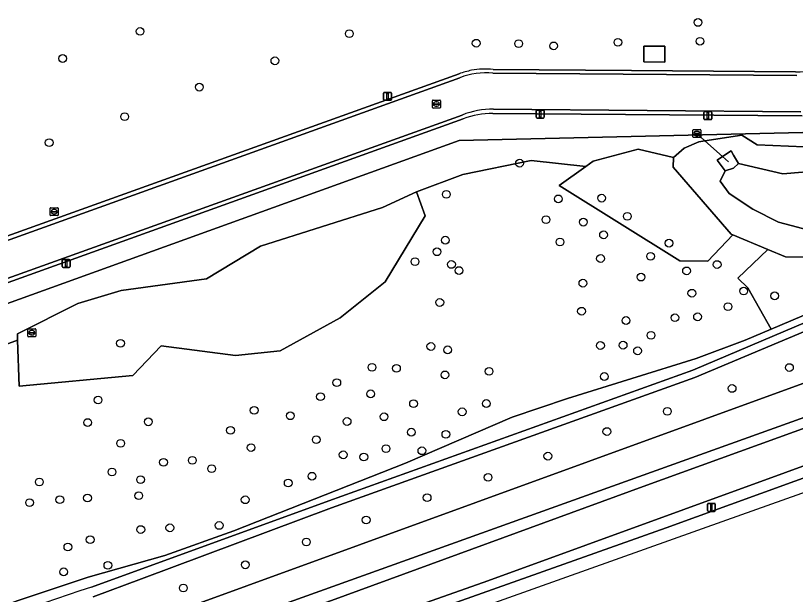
# Model space of a CAD drawing. Extents: x 156661 to 157576, y 383570 to 384425.
# Drawn here: x 156898 to 156996.3, y 383682.1 to 383755 of the extents above; entities that cross this region are included whole.
import ezdxf

# ---------------------------------------------------------------- set-up
doc = ezdxf.new("R2010")
doc.units = 0
for name, color, linetype in [('IMGEO_Boom', 7, 'Continuous'), ('IMGEO_Brandkraan', 7, 'Continuous'), ('IMGEO_Duiker', 7, 'Continuous'), ('IMGEO_Fietspad_gesloten', 7, 'Continuous'), ('IMGEO_Groenvoorziening', 7, 'Continuous'), ('IMGEO_Lage_trafo', 7, 'Continuous'), ('IMGEO_Lichtmast', 7, 'Continuous'), ('IMGEO_Loofbos', 7, 'Continuous'), ('IMGEO_Oever', 7, 'Continuous'), ('IMGEO_Rijbaan_lokaal_halfverhard', 7, 'Continuous'), ('IMGEO_Rijbaan_lokaal_open', 7, 'Continuous'), ('IMGEO_Rioolput', 7, 'Continuous'), ('IMGEO_Terreindeel_open', 7, 'Continuous'), ('IMGEO_Verkeersbordpaal', 7, 'Continuous'), ('IMGEO_Voetpad_onverhard', 7, 'Continuous'), ('IMGEO_Waterloop', 7, 'Continuous')]:
    doc.layers.add(name, color=color, linetype=linetype)

msp = doc.modelspace()

# ---------------------------------------------------------------- linework, layer by layer
at = {"layer": 'IMGEO_Boom'}
for centre in [(156983.986, 383754.142), (156913.663, 383753.011), (156940.029, 383752.72), (156956.025, 383751.523), (156961.381, 383751.474), (156965.779, 383751.187), (156973.889, 383751.639), (156984.231, 383751.773), (156903.9, 383749.6), (156930.653, 383749.307), (156921.125, 383745.992), (156911.717, 383742.267), (156902.208, 383739.002), (156961.49, 383736.409), (156952.262, 383732.481), (156966.381, 383731.91), (156971.83, 383732.005), (156964.827, 383729.287), (156975.083, 383729.712), (156969.535, 383728.979), (156972.078, 383727.378), (156952.133, 383726.703), (156966.582, 383726.478), (156980.328, 383726.329), (156951.081, 383725.247), (156971.698, 383724.396), (156978.006, 383724.676), (156948.322, 383724), (156952.912, 383723.65), (156986.394, 383723.636), (156953.864, 383722.879), (156982.541, 383722.838), (156976.801, 383722.054), (156969.473, 383721.286), (156983.209, 383720.021), (156989.732, 383720.293), (156993.636, 383719.693), (156951.441, 383718.858), (156969.3, 383717.755), (156987.763, 383718.33), (156974.913, 383716.584), (156981.072, 383716.932), (156983.926, 383717.05), (156978.062, 383714.72), (156911.2, 383713.711), (156950.311, 383713.312), (156952.428, 383712.886), (156971.692, 383713.43), (156974.541, 383713.473), (156976.365, 383712.764), (156942.902, 383710.686), (156945.975, 383710.557), (156995.508, 383710.657), (156952.084, 383709.733), (156957.651, 383710.172), (156938.453, 383708.753), (156972.173, 383709.528), (156988.28, 383708.025), (156936.397, 383706.981), (156942.718, 383707.343), (156908.368, 383706.563), (156948.13, 383706.099), (156957.302, 383706.125), (156928.042, 383705.257), (156954.258, 383705.079), (156980.123, 383705.14), (156907.063, 383703.725), (156914.708, 383703.819), (156932.602, 383704.582), (156939.755, 383703.865), (156944.416, 383704.455), (156925.064, 383702.74), (156947.845, 383702.513), (156952.206, 383702.248), (156972.497, 383702.592), (156911.224, 383701.108), (156935.867, 383701.568), (156927.653, 383700.573), (156944.657, 383700.44), (156949.181, 383700.171), (156920.241, 383698.961), (156939.263, 383699.665), (156941.86, 383699.381), (156965.06, 383699.493), (156916.617, 383698.72), (156922.678, 383697.914), (156910.114, 383697.489), (156935.329, 383696.962), (156957.524, 383696.816), (156900.968, 383696.239), (156913.726, 383696.537), (156932.336, 383696.102), (156903.542, 383694.004), (156907.036, 383694.215), (156913.494, 383694.509), (156926.909, 383693.998), (156949.84, 383694.261), (156899.735, 383693.633), (156942.154, 383691.451), (156913.753, 383690.243), (156917.414, 383690.462), (156923.631, 383690.762), (156907.372, 383688.966), (156904.565, 383688.04), (156934.626, 383688.679), (156909.605, 383685.745), (156926.926, 383685.803), (156904.038, 383684.911), (156919.114, 383682.877)]:
    msp.add_circle(centre, 0.489, dxfattribs=at)
at = {"layer": 'IMGEO_Brandkraan'}
for p, q in [((156902.337, 383729.87), (156902.337, 383730.722)), ((156902.412, 383730.796), (156903.264, 383730.796)), ((156903.338, 383730.722), (156903.338, 383729.87)), ((156903.264, 383729.796), (156902.412, 383729.796)), ((156902.596, 383730.29), (156902.596, 383730.302)), ((156903.034, 383730.253), (156902.636, 383730.253)), ((156902.639, 383730.339), (156903.037, 383730.339)), ((156902.848, 383730.016), (156902.823, 383730.016)), ((156902.825, 383730.576), (156902.85, 383730.576)), ((156903.08, 383730.302), (156903.08, 383730.29))]:
    msp.add_line(p, q, dxfattribs=at)
for points in [[(156902.337, 383729.87), (156902.337, 383730.722)], [(156902.412, 383730.796), (156903.264, 383730.796)], [(156903.338, 383730.722), (156903.338, 383729.87)], [(156903.264, 383729.796), (156902.412, 383729.796)]]:
    msp.add_lwpolyline(points, dxfattribs=at)
for centre, radius, start, end in [((156902.414, 383730.72), 0.0765, 91.55205, 178.44795), ((156902.414, 383730.72), 0.0765, 91.55205, 178.44795), ((156903.262, 383730.72), 0.0765, 1.55205, 88.44795), ((156903.262, 383730.72), 0.0765, 1.55205, 88.44795), ((156902.414, 383729.872), 0.0765, 181.55205, 268.44795), ((156902.414, 383729.872), 0.0765, 181.55205, 268.44795), ((156902.636, 383730.299), 0.0403, 85.87752, 175.75265), ((156902.633, 383730.289), 0.0366, 178.93798, 274.71019), ((156903.037, 383730.296), 0.043, 264.86636, 352.45326), ((156903.041, 383730.301), 0.0386, 1.73085, 96.63898), ((156903.262, 383729.872), 0.0765, 271.55205, 358.44795), ((156903.262, 383729.872), 0.0765, 271.55205, 358.44795)]:
    msp.add_arc(centre, radius, start, end, dxfattribs=at)
for centre, major_axis, ratio, start_param, end_param in [((156902.824, 383730.296), (-0.387, 0.002), 0.722429, 4.712389, 7.853982), ((156902.849, 383730.296), (-0.39, 0.002), 0.717154, 1.570796, 4.712389)]:
    msp.add_ellipse(centre, major_axis=major_axis, ratio=ratio, start_param=start_param, end_param=end_param, dxfattribs=at)
at = {"layer": 'IMGEO_Duiker'}
msp.add_lwpolyline([(156987.811, 383736.563), (156987.067, 383737.235), (156984.858, 383739.232), (156983.847, 383740.145)], dxfattribs=at)
at = {"layer": 'IMGEO_Fietspad_gesloten'}
msp.add_lwpolyline([(156814.146, 383631.2), (156815.837, 383631.883), (156834.283, 383636.784), (156890.51, 383656.905), (156987.614, 383691.452), (157028.164, 383705.879), (157137.245, 383744.942), (157148.477, 383753.681), (157148.477, 383753.681), (157137.603, 383747.874), (157135.741, 383746.906), (157131.659, 383745.024), (157124.316, 383742.329), (157106.607, 383736.027), (157043.505, 383713.393), (157004.587, 383699.362), (157000, 383697.708), (156979.952, 383690.478), (156918.071, 383668.489), (156845.491, 383642.469), (156835.125, 383639.074)], dxfattribs=at)
at = {"layer": 'IMGEO_Groenvoorziening'}
for points in [[(156796.698, 383685.325), (156797.724, 383682.959), (156953.889, 383739.271), (157002.627, 383740.411), (157034.818, 383750.499), (157051.726, 383755.797), (157051.41, 383757.175), (157051.892, 383759.471), (157066.467, 383765.117), (157081.943, 383771.284)], [(156835.125, 383639.074), (156845.491, 383642.469), (156918.071, 383668.489), (156979.952, 383690.478), (157000, 383697.708), (157004.587, 383699.362), (157043.505, 383713.393), (157106.607, 383736.027), (157124.316, 383742.329), (157131.659, 383745.024), (157135.741, 383746.906), (157137.603, 383747.874), (157148.477, 383753.681), (157148.477, 383753.681), (157156.699, 383760.078), (157167.196, 383763.767)], [(157159.487, 383762.119), (157154.275, 383759.365), (157142.789, 383754.166), (157133.56, 383749.423), (157126.9, 383746.552), (157115.728, 383742.47), (157107.787, 383738.978), (157094.278, 383733.558), (156957.482, 383683.788), (156832.306, 383639.603), (156822.356, 383636.711), (156820.4, 383636.526)], [(156795.345, 383690.779), (156801.083, 383692.845), (156953.876, 383747.664)], [(156958.185, 383748.217), (156975.586, 383748.08), (156996.259, 383747.917)], [(156997.092, 383742.385), (156958.122, 383742.687)], [(156954.378, 383742), (156803.074, 383687.59), (156797.15, 383685.451)], [(156818.26, 383643.396), (156825.36, 383646.147), (157071.884, 383735.813)], [(157005.9, 383718.768), (156983.564, 383709.398), (156937.784, 383692.968), (156913.836, 383684.028), (156907.759, 383681.759)]]:
    msp.add_lwpolyline(points, dxfattribs=at)
for points in [[(156977.136, 383751.133), (156979.796, 383751.144), (156979.804, 383749.119), (156977.136, 383749.16)], [(156980.867, 383735.894), (156980.894, 383737.11), (156976.461, 383738.169), (156970.789, 383736.66), (156969.836, 383735.979), (156966.479, 383733.58), (156981.674, 383724.106), (156985.216, 383724.072), (156988.388, 383727.36), (156988.181, 383727.446)], [(156948.496, 383732.805), (156944.228, 383730.835), (156928.855, 383725.934), (156922.04, 383721.83), (156911.298, 383720.36), (156905.804, 383718.744), (156898.196, 383714.92), (156898.224, 383714.118), (156898.431, 383708.306), (156912.732, 383709.66), (156916.299, 383713.389), (156925.708, 383712.178), (156931.327, 383712.764), (156938.88, 383716.925), (156944.552, 383721.462), (156949.598, 383729.775)], [(157010.64, 383726.091), (157008.999, 383725.592), (157002.188, 383724.557), (156995.027, 383724.605), (156992.805, 383725.527), (156989.009, 383721.905), (156990.283, 383720.706), (156993.186, 383715.513), (157011.159, 383723.076)]]:
    msp.add_lwpolyline(points, close=True, dxfattribs=at)
for centre, radius, start, end in [((156996.4, 383760.123), 12.207, 269.33761, 292.42192), ((156957.184, 383739.066), 9.212, 100.96672, 111.04084), ((156957.161, 383739.088), 9.187, 83.59779, 100.85215), ((156958.178, 383731.835), 10.852, 90.29724, 110.49824)]:
    msp.add_arc(centre, radius, start, end, dxfattribs=at)
at = {"layer": 'IMGEO_Lage_trafo'}
msp.add_lwpolyline([(156979.796, 383751.144), (156977.136, 383751.133), (156977.136, 383749.16), (156979.804, 383749.119)], close=True, dxfattribs=at)
at = {"layer": 'IMGEO_Lichtmast'}
for p, q in [((156944.348, 383744.433), (156944.348, 383745.233)), ((156944.348, 383745.233), (156944.348, 383744.433)), ((156944.448, 383745.333), (156945.238, 383745.333)), ((156945.238, 383745.333), (156944.448, 383745.333)), ((156945.338, 383745.233), (156945.338, 383744.433)), ((156945.338, 383744.433), (156945.338, 383745.233)), ((156945.238, 383744.333), (156944.448, 383744.333)), ((156944.448, 383744.333), (156945.238, 383744.333)), ((156963.605, 383742.198), (156963.605, 383742.998)), ((156963.605, 383742.998), (156963.605, 383742.198)), ((156963.705, 383743.098), (156964.495, 383743.098)), ((156964.495, 383743.098), (156963.705, 383743.098)), ((156964.595, 383742.998), (156964.595, 383742.198)), ((156964.595, 383742.198), (156964.595, 383742.998)), ((156984.727, 383742.004), (156984.727, 383742.804)), ((156984.727, 383742.804), (156984.727, 383742.004)), ((156984.827, 383742.904), (156985.617, 383742.904)), ((156985.617, 383742.904), (156984.827, 383742.904)), ((156985.717, 383742.804), (156985.717, 383742.004)), ((156985.717, 383742.004), (156985.717, 383742.804)), ((156964.495, 383742.098), (156963.705, 383742.098)), ((156963.705, 383742.098), (156964.495, 383742.098)), ((156985.617, 383741.904), (156984.827, 383741.904)), ((156984.827, 383741.904), (156985.617, 383741.904)), ((156903.854, 383723.379), (156903.854, 383724.179)), ((156903.854, 383724.179), (156903.854, 383723.379)), ((156903.954, 383724.279), (156904.744, 383724.279)), ((156904.744, 383724.279), (156903.954, 383724.279)), ((156904.844, 383724.179), (156904.844, 383723.379)), ((156904.844, 383723.379), (156904.844, 383724.179)), ((156904.744, 383723.279), (156903.954, 383723.279)), ((156903.954, 383723.279), (156904.744, 383723.279))]:
    msp.add_line(p, q, dxfattribs=at)
for points in [[(156944.768, 383745.208), (156944.918, 383745.208), (156944.918, 383744.458), (156944.768, 383744.458), (156944.768, 383745.208)], [(156964.025, 383742.973), (156964.175, 383742.973), (156964.175, 383742.223), (156964.025, 383742.223), (156964.025, 383742.973)], [(156985.147, 383742.779), (156985.297, 383742.779), (156985.297, 383742.029), (156985.147, 383742.029), (156985.147, 383742.779)], [(156904.274, 383724.154), (156904.424, 383724.154), (156904.424, 383723.404), (156904.274, 383723.404), (156904.274, 383724.154)]]:
    msp.add_lwpolyline(points, dxfattribs=at)
for centre, start, end in [((156944.448, 383745.233), 90, 180), ((156944.448, 383745.233), 90, 180), ((156944.448, 383744.433), 180, 270), ((156944.448, 383744.433), 180, 270), ((156945.238, 383745.233), 0, 90), ((156945.238, 383745.233), 360, 90), ((156945.238, 383744.433), 270, 0), ((156945.238, 383744.433), 270, 0), ((156963.705, 383742.998), 90, 180), ((156963.705, 383742.998), 90, 180), ((156964.495, 383742.998), 0, 90), ((156964.495, 383742.998), 360, 90), ((156984.827, 383742.804), 90, 180), ((156984.827, 383742.804), 90, 180), ((156985.617, 383742.804), 0, 90), ((156985.617, 383742.804), 360, 90), ((156963.705, 383742.198), 180, 270), ((156963.705, 383742.198), 180, 270), ((156964.495, 383742.198), 270, 0), ((156964.495, 383742.198), 270, 0), ((156984.827, 383742.004), 180, 270), ((156984.827, 383742.004), 180, 270), ((156985.617, 383742.004), 270, 0), ((156985.617, 383742.004), 270, 0), ((156903.954, 383724.179), 90, 180), ((156903.954, 383724.179), 90, 180), ((156904.744, 383724.179), 0, 90), ((156904.744, 383724.179), 360, 90), ((156903.954, 383723.379), 180, 270), ((156903.954, 383723.379), 180, 270), ((156904.744, 383723.379), 270, 0), ((156904.744, 383723.379), 270, 0)]:
    msp.add_arc(centre, 0.1, start, end, dxfattribs=at)
at = {"layer": 'IMGEO_Loofbos'}
for points in [[(157115.167, 383763.775), (157114.54, 383765.376), (157111.439, 383764.518), (157108.251, 383771.85), (157106.931, 383776.487), (157103.234, 383774.689), (157102.46, 383769.641), (157052.724, 383751.446), (157051.726, 383755.797), (157034.818, 383750.499), (157002.627, 383740.411), (156953.889, 383739.271), (156797.724, 383682.959)], [(156883.245, 383708.55), (156898.224, 383714.118), (156898.196, 383714.92), (156905.804, 383718.744), (156911.298, 383720.36), (156922.04, 383721.83), (156928.855, 383725.934), (156944.228, 383730.835), (156948.496, 383732.805), (156954.346, 383734.989), (156962.975, 383736.742), (156969.836, 383735.979), (156970.789, 383736.66), (156976.461, 383738.169), (156980.894, 383737.11), (156982.246, 383738.287), (156984.099, 383739.118), (156984.858, 383739.232), (156989.527, 383739.931), (156991.449, 383738.71), (156997.377, 383738.452)], [(156947.114, 383698.613), (156960.575, 383704.388), (156967.537, 383706.759), (156983.733, 383711.79), (156989.912, 383714.116), (156993.186, 383715.513), (156990.283, 383720.706), (156989.009, 383721.905), (156992.805, 383725.527), (156988.388, 383727.36), (156985.216, 383724.072), (156981.674, 383724.106), (156966.479, 383733.58), (156969.836, 383735.979), (156962.975, 383736.742), (156954.346, 383734.989), (156948.496, 383732.805), (156949.598, 383729.775), (156944.552, 383721.462), (156938.88, 383716.925), (156931.327, 383712.764), (156925.708, 383712.178), (156916.299, 383713.389), (156912.732, 383709.66), (156898.431, 383708.306), (156898.224, 383714.118), (156883.245, 383708.55)], [(157011.159, 383723.076), (156993.186, 383715.513), (156989.912, 383714.116), (156983.733, 383711.79), (156967.537, 383706.759), (156960.575, 383704.388), (156947.114, 383698.613), (156925.487, 383690.089), (156916.778, 383686.983), (156907.112, 383684.234), (156898.18, 383681.263), (156876.313, 383672.992), (156854.255, 383663.234), (156843.614, 383659.067), (156834.34, 383655.685), (156835.02, 383653.604), (156845.752, 383657.646), (156859.42, 383663.075), (156859.944, 383663.301)], [(156907.537, 383683.001), (156937.459, 383693.881), (156983.343, 383710.334), (157005.027, 383719.545)], [(156834.324, 383655.734), (156834.34, 383655.685), (156843.614, 383659.067), (156854.255, 383663.234), (156876.313, 383672.992), (156898.18, 383681.263), (156907.112, 383684.234), (156916.778, 383686.983), (156925.487, 383690.089), (156947.114, 383698.613)]]:
    msp.add_lwpolyline(points, dxfattribs=at)
msp.add_arc((157019.439, 383342.666), 358.26, 108.20087, 116.1516, dxfattribs=at)
at = {"layer": 'IMGEO_Oever'}
for points in [[(157081.61, 383734.599), (157114.518, 383747.758), (157125.611, 383751.99), (157134.531, 383755.878), (157151.239, 383765.153), (157148.728, 383769.939), (157143.735, 383766.754), (157131.645, 383758.9), (157127.938, 383756.461), (157124.632, 383755.117), (157115.128, 383751.654), (157105.656, 383748.017), (157097.576, 383744.468), (157071.884, 383735.813), (156825.36, 383646.147), (156818.26, 383643.396)], [(156822.356, 383636.711), (156832.306, 383639.603), (156957.482, 383683.788), (157094.278, 383733.558), (157107.787, 383738.978), (157115.728, 383742.47), (157126.9, 383746.552), (157133.56, 383749.423), (157142.789, 383754.166), (157154.275, 383759.365), (157152.689, 383762.388), (157146.425, 383759.194), (157139.779, 383755.877), (157132.702, 383752.79), (157124.696, 383749.588), (157115.547, 383746.157), (157086.26, 383734.973), (157058.333, 383725.734), (157013.157, 383708.731), (156977.08, 383695.663), (156937.771, 383681.296), (156897.548, 383667.139), (156850.23, 383649.574), (156819.843, 383639.247)], [(156997.377, 383738.452), (156991.449, 383738.71), (156989.527, 383739.931), (156984.858, 383739.232), (156984.099, 383739.118), (156982.246, 383738.287), (156980.894, 383737.11), (156980.867, 383735.894), (156988.181, 383727.446), (156988.388, 383727.36), (156992.805, 383725.527), (156995.027, 383724.605), (157002.188, 383724.557)], [(156998.761, 383727.759), (156994.128, 383728.957), (156990.876, 383730.624), (156987.923, 383732.606), (156986.791, 383734.141), (156987.395, 383735.453), (156986.404, 383736.792), (156987.067, 383737.235), (156988.153, 383737.962), (156988.467, 383737.399), (156989.09, 383736.352), (156994.668, 383735.066), (156997.145, 383735.286)], [(156819.457, 383640.511), (156833.192, 383645.043), (156901.061, 383669.844), (157013.965, 383710.312), (157058.847, 383727.275), (157081.61, 383734.599)]]:
    msp.add_lwpolyline(points, dxfattribs=at)
at = {"layer": 'IMGEO_Rijbaan_lokaal_halfverhard'}
for points in [[(156953.876, 383747.664), (156801.083, 383692.845), (156801.242, 383692.305), (156852.926, 383710.877), (156856.117, 383712.024), (156953.948, 383747.178)], [(156958.135, 383747.756), (156996.448, 383747.448)], [(156996.259, 383747.917), (156975.586, 383748.08), (156958.185, 383748.217)], [(156954.254, 383742.471), (156857.652, 383707.792), (156854.421, 383706.632), (156802.878, 383688.129), (156803.074, 383687.59), (156954.378, 383742)], [(156958.122, 383742.687), (156997.092, 383742.385)], [(156996.935, 383742.884), (156958.209, 383743.223)]]:
    msp.add_lwpolyline(points, dxfattribs=at)
for centre, radius, start, end in [((156996.4, 383760.123), 12.207, 269.33761, 292.42192), ((156957.184, 383739.066), 9.212, 100.96672, 111.04084), ((156957.25, 383738.714), 9.085, 84.40806, 111.31153), ((156957.161, 383739.088), 9.187, 83.59779, 100.85215), ((156958.075, 383733.151), 10.073, 89.23878, 112.29254), ((156958.178, 383731.835), 10.852, 90.29724, 110.49824)]:
    msp.add_arc(centre, radius, start, end, dxfattribs=at)
at = {"layer": 'IMGEO_Rijbaan_lokaal_open'}
for points in [[(156996.448, 383747.448), (156958.135, 383747.756)], [(156953.948, 383747.178), (156856.117, 383712.024), (156857.652, 383707.792), (156954.254, 383742.471)], [(156958.209, 383743.223), (156996.935, 383742.884)]]:
    msp.add_lwpolyline(points, dxfattribs=at)
for centre, radius, start, end in [((156957.25, 383738.714), 9.085, 84.40806, 111.31153), ((156958.075, 383733.151), 10.073, 89.23878, 112.29254)]:
    msp.add_arc(centre, radius, start, end, dxfattribs=at)
at = {"layer": 'IMGEO_Rioolput'}
for p, q in [((156950.51, 383743.433), (156950.51, 383744.285)), ((156950.585, 383744.359), (156951.437, 383744.359)), ((156950.769, 383743.853), (156950.769, 383743.865)), ((156951.207, 383743.816), (156950.809, 383743.816)), ((156950.812, 383743.902), (156951.21, 383743.902)), ((156951.021, 383743.579), (156950.996, 383743.579)), ((156950.998, 383744.139), (156951.023, 383744.139)), ((156951.253, 383743.865), (156951.253, 383743.853)), ((156951.511, 383744.285), (156951.511, 383743.433)), ((156951.437, 383743.359), (156950.585, 383743.359)), ((156983.346, 383739.719), (156983.346, 383740.571)), ((156983.421, 383740.645), (156984.273, 383740.645)), ((156984.347, 383740.571), (156984.347, 383739.719)), ((156984.273, 383739.645), (156983.421, 383739.645)), ((156983.605, 383740.139), (156983.605, 383740.151)), ((156984.043, 383740.102), (156983.645, 383740.102)), ((156983.648, 383740.188), (156984.046, 383740.188)), ((156983.857, 383739.865), (156983.832, 383739.865)), ((156983.834, 383740.425), (156983.859, 383740.425)), ((156984.089, 383740.151), (156984.089, 383740.139)), ((156899.511, 383714.618), (156899.511, 383715.47)), ((156899.586, 383715.544), (156900.438, 383715.544)), ((156899.77, 383715.038), (156899.77, 383715.05)), ((156900.208, 383715.001), (156899.81, 383715.001)), ((156899.813, 383715.087), (156900.211, 383715.087)), ((156899.999, 383715.324), (156900.024, 383715.324)), ((156900.254, 383715.05), (156900.254, 383715.038)), ((156900.512, 383715.47), (156900.512, 383714.618)), ((156900.438, 383714.544), (156899.586, 383714.544)), ((156900.022, 383714.764), (156899.997, 383714.764))]:
    msp.add_line(p, q, dxfattribs=at)
for points in [[(156950.51, 383743.433), (156950.51, 383744.285)], [(156950.585, 383744.359), (156951.437, 383744.359)], [(156951.511, 383744.285), (156951.511, 383743.433)], [(156951.437, 383743.359), (156950.585, 383743.359)], [(156983.346, 383739.719), (156983.346, 383740.571)], [(156983.421, 383740.645), (156984.273, 383740.645)], [(156984.347, 383740.571), (156984.347, 383739.719)], [(156984.273, 383739.645), (156983.421, 383739.645)], [(156899.511, 383714.618), (156899.511, 383715.47)], [(156899.586, 383715.544), (156900.438, 383715.544)], [(156900.512, 383715.47), (156900.512, 383714.618)], [(156900.438, 383714.544), (156899.586, 383714.544)]]:
    msp.add_lwpolyline(points, dxfattribs=at)
for centre, radius, start, end in [((156950.587, 383744.283), 0.0765, 91.55205, 178.44795), ((156950.587, 383744.283), 0.0765, 91.55205, 178.44795), ((156950.809, 383743.862), 0.0403, 85.87752, 175.75265), ((156950.806, 383743.852), 0.0366, 178.93798, 274.71019), ((156951.21, 383743.859), 0.043, 264.86636, 352.45326), ((156951.214, 383743.864), 0.0386, 1.73085, 96.63898), ((156951.435, 383744.283), 0.0765, 1.55205, 88.44795), ((156951.435, 383744.283), 0.0765, 1.55205, 88.44795), ((156950.587, 383743.435), 0.0765, 181.55205, 268.44795), ((156950.587, 383743.435), 0.0765, 181.55205, 268.44795), ((156951.435, 383743.435), 0.0765, 271.55205, 358.44795), ((156951.435, 383743.435), 0.0765, 271.55205, 358.44795), ((156983.423, 383740.569), 0.0765, 91.55205, 178.44795), ((156983.423, 383740.569), 0.0765, 91.55205, 178.44795), ((156984.271, 383740.569), 0.0765, 1.55205, 88.44795), ((156984.271, 383740.569), 0.0765, 1.55205, 88.44795), ((156983.423, 383739.721), 0.0765, 181.55205, 268.44795), ((156983.423, 383739.721), 0.0765, 181.55205, 268.44795), ((156983.645, 383740.148), 0.0403, 85.87752, 175.75265), ((156983.642, 383740.138), 0.0366, 178.93798, 274.71019), ((156984.046, 383740.145), 0.043, 264.86636, 352.45326), ((156984.05, 383740.15), 0.0386, 1.73085, 96.63898), ((156984.271, 383739.721), 0.0765, 271.55205, 358.44795), ((156984.271, 383739.721), 0.0765, 271.55205, 358.44795), ((156899.588, 383715.468), 0.0765, 91.55205, 178.44795), ((156899.588, 383715.468), 0.0765, 91.55205, 178.44795), ((156899.81, 383715.047), 0.0403, 85.87752, 175.75265), ((156899.807, 383715.037), 0.0366, 178.93798, 274.71019), ((156900.211, 383715.044), 0.043, 264.86636, 352.45326), ((156900.215, 383715.049), 0.0386, 1.73085, 96.63898), ((156900.436, 383715.468), 0.0765, 1.55205, 88.44795), ((156900.436, 383715.468), 0.0765, 1.55205, 88.44795), ((156899.588, 383714.62), 0.0765, 181.55205, 268.44795), ((156899.588, 383714.62), 0.0765, 181.55205, 268.44795), ((156900.436, 383714.62), 0.0765, 271.55205, 358.44795), ((156900.436, 383714.62), 0.0765, 271.55205, 358.44795)]:
    msp.add_arc(centre, radius, start, end, dxfattribs=at)
for centre, major_axis, ratio, start_param, end_param in [((156950.997, 383743.859), (-0.387, 0.002), 0.722429, 4.712389, 7.853982), ((156951.022, 383743.859), (-0.39, 0.002), 0.717154, 1.570796, 4.712389), ((156983.833, 383740.145), (-0.387, 0.002), 0.722429, 4.712389, 7.853982), ((156983.858, 383740.145), (-0.39, 0.002), 0.717154, 1.570796, 4.712389), ((156899.998, 383715.044), (-0.387, 0.002), 0.722429, 4.712389, 7.853982), ((156900.023, 383715.044), (-0.39, 0.002), 0.717154, 1.570796, 4.712389)]:
    msp.add_ellipse(centre, major_axis=major_axis, ratio=ratio, start_param=start_param, end_param=end_param, dxfattribs=at)
at = {"layer": 'IMGEO_Terreindeel_open'}
msp.add_lwpolyline([(156989.09, 383736.352), (156988.467, 383737.399), (156988.153, 383737.962), (156987.067, 383737.235), (156986.404, 383736.792), (156987.395, 383735.453), (156988.459, 383735.784)], close=True, dxfattribs=at)
at = {"layer": 'IMGEO_Verkeersbordpaal'}
for p, q in [((156985.175, 383692.639), (156985.175, 383693.439)), ((156985.175, 383693.439), (156985.175, 383692.639)), ((156985.275, 383693.539), (156986.065, 383693.539)), ((156986.065, 383693.539), (156985.275, 383693.539)), ((156986.165, 383693.439), (156986.165, 383692.639)), ((156986.165, 383692.639), (156986.165, 383693.439)), ((156986.065, 383692.539), (156985.275, 383692.539)), ((156985.275, 383692.539), (156986.065, 383692.539))]:
    msp.add_line(p, q, dxfattribs=at)
msp.add_lwpolyline([(156985.595, 383693.414), (156985.745, 383693.414), (156985.745, 383692.664), (156985.595, 383692.664), (156985.595, 383693.414)], dxfattribs=at)
for centre, start, end in [((156985.275, 383693.439), 90, 180), ((156985.275, 383693.439), 90, 180), ((156986.065, 383693.439), 0, 90), ((156986.065, 383693.439), 360, 90), ((156985.275, 383692.639), 180, 270), ((156985.275, 383692.639), 180, 270), ((156986.065, 383692.639), 270, 0), ((156986.065, 383692.639), 270, 0)]:
    msp.add_arc(centre, 0.1, start, end, dxfattribs=at)
at = {"layer": 'IMGEO_Voetpad_onverhard'}
for points in [[(157005.027, 383719.545), (156983.343, 383710.334), (156937.459, 383693.881), (156907.537, 383683.001)], [(156907.759, 383681.759), (156913.836, 383684.028), (156937.784, 383692.968), (156983.564, 383709.398), (157005.9, 383718.768)]]:
    msp.add_lwpolyline(points, dxfattribs=at)
msp.add_arc((157019.439, 383342.666), 358.26, 108.20087, 116.1516, dxfattribs=at)
at = {"layer": 'IMGEO_Waterloop'}
msp.add_lwpolyline([(157033.907, 383740.814), (157039.143, 383741.718), (157039.66, 383742.781), (157039.539, 383744.276), (157037.295, 383746.797), (157035.248, 383746.258), (157025.119, 383742.699), (157011.395, 383737.824), (157005.735, 383736.283), (157000.641, 383735.208), (156997.145, 383735.286), (156994.668, 383735.066), (156989.09, 383736.352), (156988.459, 383735.784), (156987.395, 383735.453), (156986.791, 383734.141), (156987.923, 383732.606), (156990.876, 383730.624), (156994.128, 383728.957), (156998.761, 383727.759), (157002.891, 383727.239), (157006.822, 383727.689), (157019.561, 383732.555), (157025.979, 383738.121)], close=True, dxfattribs=at)
for points in [[(157013.965, 383710.312), (156901.061, 383669.844), (156833.192, 383645.043), (156819.457, 383640.511)], [(156819.843, 383639.247), (156850.23, 383649.574), (156897.548, 383667.139), (156937.771, 383681.296), (156977.08, 383695.663), (157013.157, 383708.731)]]:
    msp.add_lwpolyline(points, dxfattribs=at)

doc.saveas('drawing.dxf')
